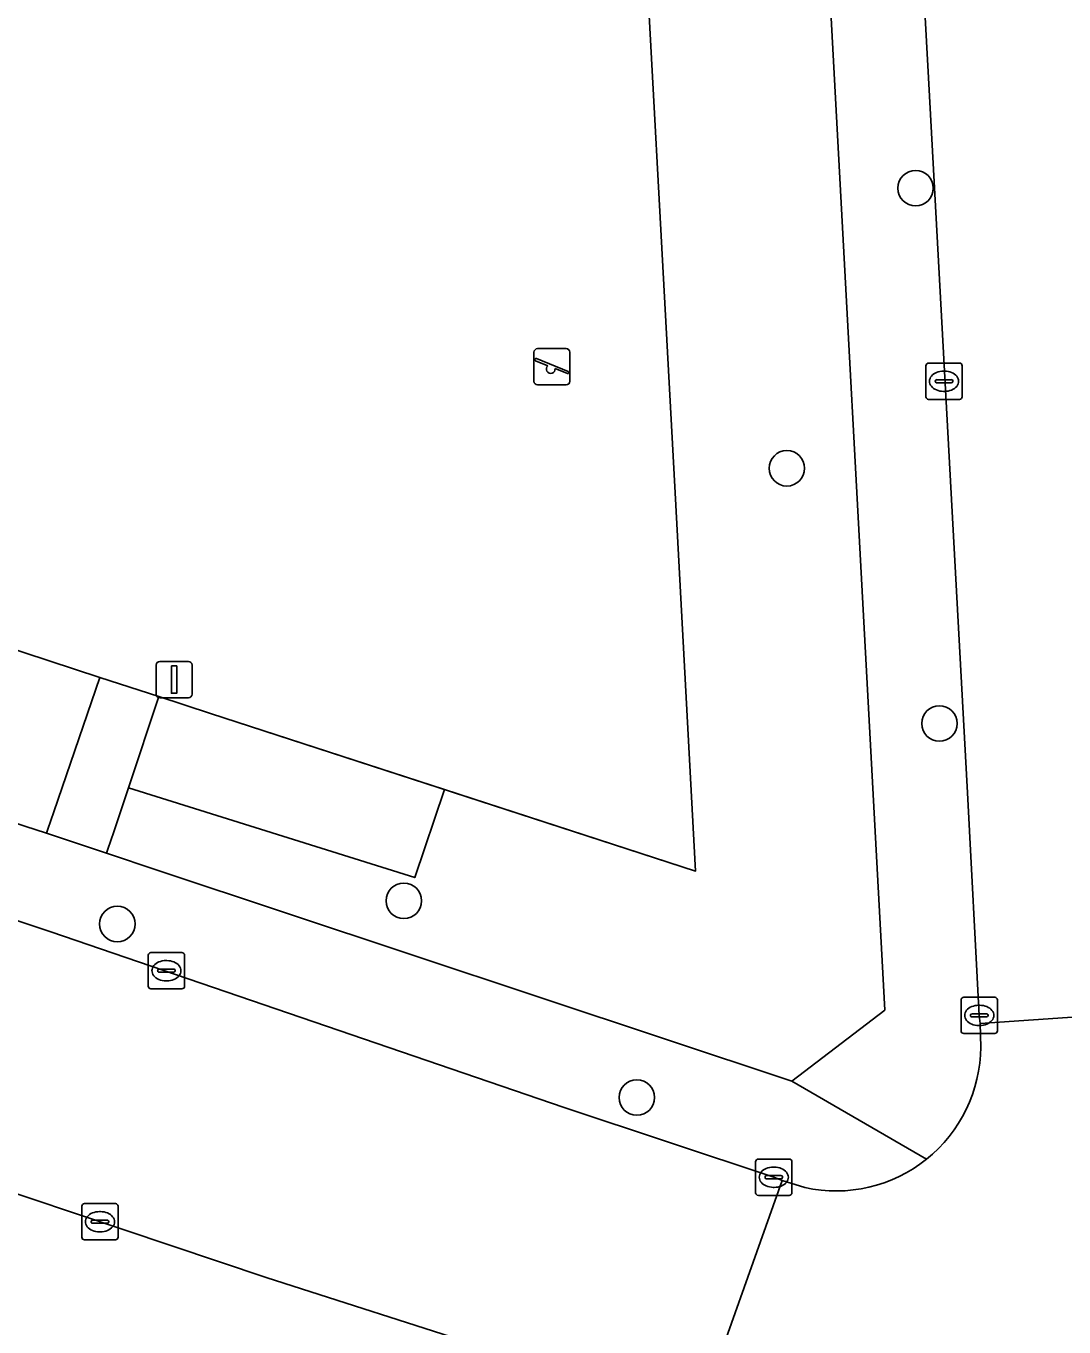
# Model space of a CAD drawing. Extents: x 158086 to 159499, y 382904 to 383981.
# Drawn here: x 158716.19 to 158744.8, y 383404.74 to 383440.59 of the extents above; entities that cross this region are included whole.
import ezdxf

# ---------------------------------------------------------------- set-up
doc = ezdxf.new("R2010")
doc.units = 0
for name, color, linetype in [('IMGEO_Boom', 7, 'Continuous'), ('IMGEO_Groenvoorziening', 7, 'Continuous'), ('IMGEO_Hek', 7, 'Continuous'), ('IMGEO_Kolk', 7, 'Continuous'), ('IMGEO_Rijbaan_lokaal_open', 7, 'Continuous'), ('IMGEO_Speelvoorziening', 7, 'Continuous'), ('IMGEO_Verkeersbordpaal', 7, 'Continuous'), ('IMGEO_Voetpad_halfverhard', 7, 'Continuous'), ('IMGEO_Voetpad_open', 7, 'Continuous')]:
    doc.layers.add(name, color=color, linetype=linetype)

msp = doc.modelspace()

# ---------------------------------------------------------------- linework, layer by layer
at = {"layer": 'IMGEO_Boom'}
for centre in [(158740.705, 383436.124), (158737.158, 383428.404), (158741.362, 383421.372), (158726.6, 383416.485), (158718.702, 383415.846), (158733.022, 383411.063)]:
    msp.add_circle(centre, 0.489, dxfattribs=at)
at = {"layer": 'IMGEO_Groenvoorziening'}
for points in [[(158727.439, 383545.791), (158728.197, 383543.322), (158728.916, 383528.2), (158730.109, 383503.121), (158730.202, 383501.168), (158730.631, 383492.144), (158730.95, 383485.444), (158733.043, 383446.788), (158734.075, 383427.729), (158734.64, 383417.304), (158727.718, 383419.553), (158726.899, 383417.124), (158719.007, 383419.598), (158718.603, 383418.382), (158718.444, 383417.909), (158718.406, 383417.796), (158719.831, 383417.322), (158737.292, 383411.519), (158739.854, 383413.473), (158738.048, 383446.939), (158735.595, 383492.384), (158735.184, 383500), (158733.498, 383531.232), (158732.658, 383546.796)], [(158683.965, 383506.714), (158684.731, 383490.506), (158686.843, 383445.786), (158687.027, 383441.888), (158687.459, 383432.748), (158718.224, 383422.637), (158719.842, 383422.111), (158721.269, 383421.648), (158727.718, 383419.553), (158734.64, 383417.304), (158734.075, 383427.729), (158733.043, 383446.788), (158730.95, 383485.444), (158730.631, 383492.144), (158730.202, 383501.168)], [(158686.002, 383428.62), (158693.66, 383426.033), (158712.903, 383419.625), (158714.496, 383419.095), (158716.157, 383418.543), (158716.751, 383418.346), (158716.79, 383418.46), (158716.952, 383418.933), (158718.224, 383422.637), (158687.459, 383432.748)]]:
    msp.add_lwpolyline(points, dxfattribs=at)
msp.add_lwpolyline([(158721.269, 383421.648), (158719.842, 383422.111), (158719.007, 383419.598), (158726.899, 383417.124), (158727.718, 383419.553)], close=True, dxfattribs=at)
at = {"layer": 'IMGEO_Hek'}
msp.add_lwpolyline([(158721.882, 383536.526), (158722.472, 383536.99), (158728.916, 383528.2), (158730.109, 383503.121), (158730.202, 383501.168), (158730.631, 383492.144), (158730.95, 383485.444), (158733.043, 383446.788), (158734.075, 383427.729), (158734.64, 383417.304), (158721.269, 383421.648), (158719.842, 383422.111), (158718.224, 383422.637), (158687.459, 383432.748), (158686.843, 383445.786), (158684.731, 383490.506), (158683.965, 383506.714), (158692.273, 383513.247), (158691.131, 383514.699)], dxfattribs=at)
at = {"layer": 'IMGEO_Kolk'}
for p, q in [((158741.064, 383431.303), (158741.916, 383431.303)), ((158740.989, 383430.377), (158740.989, 383431.229)), ((158741.477, 383431.083), (158741.502, 383431.083)), ((158741.99, 383431.229), (158741.99, 383430.377)), ((158741.248, 383430.797), (158741.248, 383430.809)), ((158741.686, 383430.76), (158741.288, 383430.76)), ((158741.291, 383430.846), (158741.689, 383430.846)), ((158741.732, 383430.809), (158741.732, 383430.797)), ((158741.916, 383430.303), (158741.064, 383430.303)), ((158741.5, 383430.523), (158741.475, 383430.523)), ((158719.555, 383414.132), (158719.555, 383414.984)), ((158719.63, 383415.058), (158720.482, 383415.058)), ((158720.043, 383414.838), (158720.068, 383414.838)), ((158720.556, 383414.984), (158720.556, 383414.132)), ((158719.814, 383414.552), (158719.814, 383414.564)), ((158720.252, 383414.515), (158719.854, 383414.515)), ((158719.857, 383414.601), (158720.255, 383414.601)), ((158720.298, 383414.564), (158720.298, 383414.552)), ((158720.482, 383414.058), (158719.63, 383414.058)), ((158720.066, 383414.278), (158720.041, 383414.278)), ((158741.959, 383412.901), (158741.959, 383413.753)), ((158742.034, 383413.827), (158742.886, 383413.827)), ((158742.96, 383413.753), (158742.96, 383412.901)), ((158742.261, 383413.37), (158742.659, 383413.37)), ((158742.447, 383413.607), (158742.472, 383413.607)), ((158742.218, 383413.321), (158742.218, 383413.333)), ((158742.656, 383413.284), (158742.258, 383413.284)), ((158742.47, 383413.047), (158742.445, 383413.047)), ((158742.702, 383413.333), (158742.702, 383413.321)), ((158742.886, 383412.827), (158742.034, 383412.827)), ((158736.296, 383408.442), (158736.296, 383409.294)), ((158736.371, 383409.368), (158737.223, 383409.368)), ((158736.784, 383409.148), (158736.809, 383409.148)), ((158737.297, 383409.294), (158737.297, 383408.442)), ((158736.555, 383408.862), (158736.555, 383408.874)), ((158736.993, 383408.825), (158736.595, 383408.825)), ((158736.598, 383408.911), (158736.996, 383408.911)), ((158737.039, 383408.874), (158737.039, 383408.862)), ((158737.223, 383408.368), (158736.371, 383408.368)), ((158736.807, 383408.588), (158736.782, 383408.588)), ((158717.723, 383407.215), (158717.723, 383408.067)), ((158717.798, 383408.141), (158718.65, 383408.141)), ((158718.724, 383408.067), (158718.724, 383407.215)), ((158717.982, 383407.635), (158717.982, 383407.647)), ((158718.025, 383407.684), (158718.423, 383407.684)), ((158718.211, 383407.921), (158718.236, 383407.921)), ((158718.466, 383407.647), (158718.466, 383407.635)), ((158718.42, 383407.598), (158718.022, 383407.598)), ((158718.234, 383407.361), (158718.209, 383407.361)), ((158718.65, 383407.141), (158717.798, 383407.141))]:
    msp.add_line(p, q, dxfattribs=at)
for points in [[(158741.064, 383431.303), (158741.916, 383431.303)], [(158740.989, 383430.377), (158740.989, 383431.229)], [(158741.99, 383431.229), (158741.99, 383430.377)], [(158741.916, 383430.303), (158741.064, 383430.303)], [(158719.555, 383414.132), (158719.555, 383414.984)], [(158719.63, 383415.058), (158720.482, 383415.058)], [(158720.556, 383414.984), (158720.556, 383414.132)], [(158720.482, 383414.058), (158719.63, 383414.058)], [(158741.959, 383412.901), (158741.959, 383413.753)], [(158742.034, 383413.827), (158742.886, 383413.827)], [(158742.96, 383413.753), (158742.96, 383412.901)], [(158742.886, 383412.827), (158742.034, 383412.827)], [(158736.296, 383408.442), (158736.296, 383409.294)], [(158736.371, 383409.368), (158737.223, 383409.368)], [(158737.297, 383409.294), (158737.297, 383408.442)], [(158737.223, 383408.368), (158736.371, 383408.368)], [(158717.723, 383407.215), (158717.723, 383408.067)], [(158717.798, 383408.141), (158718.65, 383408.141)], [(158718.724, 383408.067), (158718.724, 383407.215)], [(158718.65, 383407.141), (158717.798, 383407.141)]]:
    msp.add_lwpolyline(points, dxfattribs=at)
for centre, radius, start, end in [((158741.066, 383431.227), 0.0765, 91.552, 178.448), ((158741.066, 383431.227), 0.0765, 91.552, 178.448), ((158741.914, 383431.227), 0.0765, 1.552, 88.448), ((158741.914, 383431.227), 0.0765, 1.552, 88.448), ((158741.288, 383430.806), 0.0403, 85.8775, 175.7526), ((158741.285, 383430.796), 0.0366, 178.938, 274.7102), ((158741.689, 383430.803), 0.043, 264.8664, 352.4533), ((158741.693, 383430.808), 0.0386, 1.7309, 96.639), ((158741.066, 383430.379), 0.0765, 181.552, 268.448), ((158741.066, 383430.379), 0.0765, 181.552, 268.448), ((158741.914, 383430.379), 0.0765, 271.552, 358.448), ((158741.914, 383430.379), 0.0765, 271.552, 358.448), ((158719.632, 383414.982), 0.0765, 91.552, 178.448), ((158719.632, 383414.982), 0.0765, 91.552, 178.448), ((158720.48, 383414.982), 0.0765, 1.552, 88.448), ((158720.48, 383414.982), 0.0765, 1.552, 88.448), ((158719.854, 383414.561), 0.0403, 85.8775, 175.7526), ((158719.851, 383414.551), 0.0366, 178.938, 274.7102), ((158720.255, 383414.558), 0.043, 264.8664, 352.4533), ((158720.259, 383414.563), 0.0386, 1.7309, 96.639), ((158719.632, 383414.134), 0.0765, 181.552, 268.448), ((158719.632, 383414.134), 0.0765, 181.552, 268.448), ((158720.48, 383414.134), 0.0765, 271.552, 358.448), ((158720.48, 383414.134), 0.0765, 271.552, 358.448), ((158742.036, 383413.751), 0.0765, 91.552, 178.448), ((158742.036, 383413.751), 0.0765, 91.552, 178.448), ((158742.884, 383413.751), 0.0765, 1.552, 88.448), ((158742.884, 383413.751), 0.0765, 1.552, 88.448), ((158742.258, 383413.33), 0.0403, 85.8775, 175.7526), ((158742.663, 383413.332), 0.0386, 1.7309, 96.639), ((158742.255, 383413.32), 0.0366, 178.938, 274.7102), ((158742.659, 383413.327), 0.043, 264.8664, 352.4533), ((158742.036, 383412.903), 0.0765, 181.552, 268.448), ((158742.036, 383412.903), 0.0765, 181.552, 268.448), ((158742.884, 383412.903), 0.0765, 271.552, 358.448), ((158742.884, 383412.903), 0.0765, 271.552, 358.448), ((158736.373, 383409.292), 0.0765, 91.552, 178.448), ((158736.373, 383409.292), 0.0765, 91.552, 178.448), ((158737.221, 383409.292), 0.0765, 1.552, 88.448), ((158737.221, 383409.292), 0.0765, 1.552, 88.448), ((158736.595, 383408.871), 0.0403, 85.8775, 175.7526), ((158736.592, 383408.861), 0.0366, 178.938, 274.7102), ((158736.996, 383408.868), 0.043, 264.8664, 352.4533), ((158737, 383408.873), 0.0386, 1.7309, 96.639), ((158736.373, 383408.444), 0.0765, 181.552, 268.448), ((158736.373, 383408.444), 0.0765, 181.552, 268.448), ((158737.221, 383408.444), 0.0765, 271.552, 358.448), ((158737.221, 383408.444), 0.0765, 271.552, 358.448), ((158717.8, 383408.065), 0.0765, 91.552, 178.448), ((158717.8, 383408.065), 0.0765, 91.552, 178.448), ((158718.648, 383408.065), 0.0765, 1.552, 88.448), ((158718.648, 383408.065), 0.0765, 1.552, 88.448), ((158718.022, 383407.644), 0.0403, 85.8775, 175.7526), ((158718.019, 383407.634), 0.0366, 178.938, 274.7102), ((158718.423, 383407.641), 0.043, 264.8664, 352.4533), ((158718.427, 383407.646), 0.0386, 1.7309, 96.639), ((158717.8, 383407.217), 0.0765, 181.552, 268.448), ((158717.8, 383407.217), 0.0765, 181.552, 268.448), ((158718.648, 383407.217), 0.0765, 271.552, 358.448), ((158718.648, 383407.217), 0.0765, 271.552, 358.448)]:
    msp.add_arc(centre, radius, start, end, dxfattribs=at)
for centre, major_axis, ratio, start_param, end_param in [((158741.476, 383430.803), (-0.387, 0.002), 0.722429, 4.712389, 7.853982), ((158741.501, 383430.803), (-0.39, 0.002), 0.717154, 1.570796, 4.712389), ((158720.042, 383414.558), (-0.387, 0.002), 0.722429, 4.712389, 7.853982), ((158720.067, 383414.558), (-0.39, 0.002), 0.717154, 1.570796, 4.712389), ((158742.446, 383413.327), (-0.387, 0.002), 0.722429, 4.712389, 7.853982), ((158742.471, 383413.327), (-0.39, 0.002), 0.717154, 1.570796, 4.712389), ((158736.783, 383408.868), (-0.387, 0.002), 0.722429, 4.712389, 7.853982), ((158736.808, 383408.868), (-0.39, 0.002), 0.717154, 1.570796, 4.712389), ((158718.21, 383407.641), (-0.387, 0.002), 0.722429, 4.712389, 7.853982), ((158718.235, 383407.641), (-0.39, 0.002), 0.717154, 1.570796, 4.712389)]:
    msp.add_ellipse(centre, major_axis=major_axis, ratio=ratio, start_param=start_param, end_param=end_param, dxfattribs=at)
at = {"layer": 'IMGEO_Rijbaan_lokaal_open'}
for points in [[(158749.378, 383416.177), (158749.292, 383417.289), (158749.095, 383420.555), (158748.649, 383428.766), (158747.564, 383448.262), (158746.684, 383465.519), (158739.632, 383465.14), (158739.997, 383458.525), (158741.059, 383439.167), (158742.139, 383419.461), (158742.461, 383413.327), (158742.485, 383413.101), (158748.102, 383413.492), (158748.305, 383413.987), (158749.177, 383415.449)], [(158680.12, 383428.741), (158677.396, 383430.47), (158673.716, 383425.102), (158679.978, 383420.904), (158681.746, 383420.016), (158685.573, 383418.716), (158690.458, 383417.063), (158700.076, 383413.709), (158711.026, 383410.052), (158722.805, 383406.108), (158728.876, 383404.157), (158733.877, 383402.457), (158734.684, 383402.18), (158737.026, 383408.781), (158736.798, 383408.867), (158731.016, 383410.789), (158716.872, 383415.626), (158694.732, 383422.99), (158686.671, 383425.676)], [(158748.225, 383410.045), (158748.054, 383412.834), (158748.102, 383413.492), (158742.485, 383413.101), (158742.501, 383412.454)], [(158737.656, 383408.582), (158737.026, 383408.781), (158734.684, 383402.18), (158738.14, 383401)]]:
    msp.add_lwpolyline(points, dxfattribs=at)
for centre, radius, start, end in [((158738.51, 383412.478), 3.991, 308.6541, 359.6623), ((158738.515, 383412.471), 3.983, 257.5458, 308.6584)]:
    msp.add_arc(centre, radius, start, end, dxfattribs=at)
at = {"layer": 'IMGEO_Speelvoorziening'}
for p, q in [((158730.286, 383431.702), (158731.076, 383431.702)), ((158731.076, 383431.702), (158730.286, 383431.702)), ((158730.186, 383430.802), (158730.186, 383431.602)), ((158730.186, 383431.602), (158730.186, 383430.802)), ((158730.569, 383431.23), (158730.23, 383431.367)), ((158730.255, 383431.427), (158731.131, 383431.074)), ((158731.176, 383431.602), (158731.176, 383430.802)), ((158731.176, 383430.802), (158731.176, 383431.602)), ((158731.107, 383431.014), (158730.767, 383431.151)), ((158731.076, 383430.702), (158730.286, 383430.702)), ((158730.286, 383430.702), (158731.076, 383430.702))]:
    msp.add_line(p, q, dxfattribs=at)
for centre, radius, start, end in [((158730.286, 383431.602), 0.1, 90, 180), ((158730.286, 383431.602), 0.1, 90, 180), ((158731.076, 383431.602), 0.1, 0, 90), ((158731.076, 383431.602), 0.1, 360, 90), ((158730.243, 383431.397), 0.0327, 68.078, 248.078), ((158730.648, 383431.14), 0.12, 130.9928, 5.1632), ((158731.119, 383431.044), 0.0327, 248.078, 68.078), ((158730.286, 383430.802), 0.1, 180, 270), ((158730.286, 383430.802), 0.1, 180, 270), ((158731.076, 383430.802), 0.1, 270, 0), ((158731.076, 383430.802), 0.1, 270, 0)]:
    msp.add_arc(centre, radius, start, end, dxfattribs=at)
at = {"layer": 'IMGEO_Verkeersbordpaal'}
for p, q in [((158719.872, 383423.081), (158720.662, 383423.081)), ((158720.662, 383423.081), (158719.872, 383423.081)), ((158719.772, 383422.181), (158719.772, 383422.981)), ((158719.772, 383422.981), (158719.772, 383422.181)), ((158720.762, 383422.981), (158720.762, 383422.181)), ((158720.762, 383422.181), (158720.762, 383422.981)), ((158720.662, 383422.081), (158719.872, 383422.081)), ((158719.872, 383422.081), (158720.662, 383422.081))]:
    msp.add_line(p, q, dxfattribs=at)
msp.add_lwpolyline([(158720.192, 383422.956), (158720.342, 383422.956), (158720.342, 383422.206), (158720.192, 383422.206), (158720.192, 383422.956)], dxfattribs=at)
for centre, start, end in [((158719.872, 383422.981), 90, 180), ((158719.872, 383422.981), 90, 180), ((158720.662, 383422.981), 0, 90), ((158720.662, 383422.981), 360, 90), ((158719.872, 383422.181), 180, 270), ((158719.872, 383422.181), 180, 270), ((158720.662, 383422.181), 270, 0), ((158720.662, 383422.181), 270, 0)]:
    msp.add_arc(centre, 0.1, start, end, dxfattribs=at)
at = {"layer": 'IMGEO_Voetpad_halfverhard'}
msp.add_lwpolyline([(158719.842, 383422.111), (158718.224, 383422.637), (158716.952, 383418.933), (158716.79, 383418.46), (158716.751, 383418.346), (158718.406, 383417.796), (158718.444, 383417.909), (158718.603, 383418.382), (158719.007, 383419.598)], close=True, dxfattribs=at)
at = {"layer": 'IMGEO_Voetpad_open'}
for points in [[(158742.501, 383412.454), (158742.485, 383413.101), (158742.461, 383413.327), (158742.139, 383419.461), (158741.059, 383439.167), (158739.997, 383458.525), (158739.632, 383465.14), (158739.475, 383467.995), (158738.862, 383479.114), (158737.883, 383497.52), (158737.753, 383500), (158735.584, 383541.481)], [(158735.184, 383500), (158735.595, 383492.384), (158738.048, 383446.939), (158739.854, 383413.473), (158737.292, 383411.519), (158741.003, 383409.361)], [(158718.406, 383417.796), (158716.751, 383418.346), (158716.157, 383418.543), (158714.496, 383419.095), (158712.903, 383419.625), (158693.66, 383426.033), (158686.002, 383428.62)], [(158686.671, 383425.676), (158694.732, 383422.99), (158716.872, 383415.626), (158731.016, 383410.789), (158736.798, 383408.867), (158737.026, 383408.781), (158737.656, 383408.582)], [(158741.003, 383409.361), (158737.292, 383411.519), (158719.831, 383417.322), (158718.406, 383417.796)], [(158738.14, 383401), (158734.684, 383402.18), (158733.877, 383402.457), (158728.876, 383404.157), (158722.805, 383406.108), (158711.026, 383410.052), (158700.076, 383413.709)]]:
    msp.add_lwpolyline(points, dxfattribs=at)
for centre, radius, start, end in [((158738.51, 383412.478), 3.991, 308.6541, 359.6623), ((158738.515, 383412.471), 3.983, 257.5458, 308.6584)]:
    msp.add_arc(centre, radius, start, end, dxfattribs=at)

doc.saveas('drawing.dxf')
